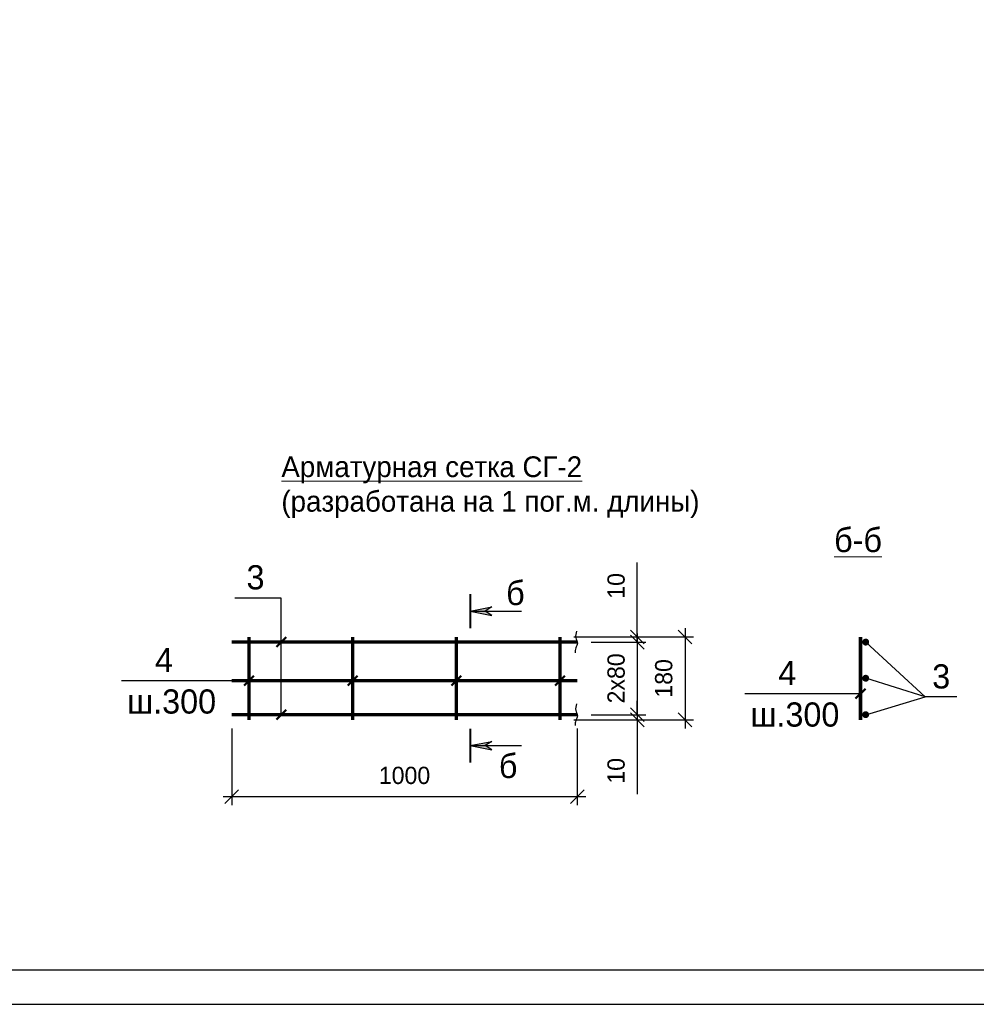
# Model space of a CAD drawing. Header units: millimetres. Extents: x -33345 to 4712671, y -3392 to 121473.
# Tile 689 of 1056: x 3589926 to 3603766, y 44501 to 58745. Entities that reach past the tile are written whole.
import ezdxf
from ezdxf.enums import TextEntityAlignment as Align

# ---------------------------------------------------------------- set-up
doc = ezdxf.new("R2010")
doc.units = ezdxf.units.MM
for name, color, linetype, lineweight in [('.', 7, 'Continuous', 15), ('0.25', 7, 'Continuous', 25), ('ACO-размер', 7, 'Continuous', 13), ('Штриховая-АСО', 8, 'Continuous', 15)]:
    doc.layers.add(name, color=color, linetype=linetype, lineweight=lineweight)
doc.styles.add('RUSS', font='RUSS.shx', dxfattribs={"width": 0.8, "oblique": 15, "height": 250})
doc.styles.add('X-U-RW-01$0$StyleROMANS', font='GOTHIC.TTF')
doc.dimstyles.new('RUSS$0', dxfattribs={"dimscale": 0, "dimtxt": 2.5, "dimasz": 2, "dimexe": 1.25, "dimexo": 2, "dimgap": 1.75, "dimtad": 1, "dimdec": 0, "dimlfac": 100, "dimzin": 0, "dimdsep": 46, "dimtxsty": 'RUSS', "dimblk1": 'OBLIQUE', "dimblk2": 'OBLIQUE', "dimsah": 1, "dimcen": 3, "dimdle": 1.25, "dimclrt": 1, "dimadec": 0, "dimazin": 0, "dimtfac": 0.75, "dimtdec": 0, "dimtmove": 0, "dimatfit": 0, "dimldrblk": 'OBLIQUE', "dimfxl": 1, "dimtvp": 1.5, "dimtolj": 1, "dimtzin": 0, "dimarcsym": 0})

# ---------------------------------------------------------------- blocks, each defined once
blk = doc.blocks.new('*U283')
at = {"layer": '0.25', "color": 5, "linetype": 'Continuous', "lineweight": 25, "ltscale": 100}
blk.add_lwpolyline([(-68938, 0), (0, 0), (0, 42000), (-68938, 42000), (-68938, 0)], dxfattribs=at)
at = {"layer": '0.25', "color": 7, "linetype": 'Continuous', "lineweight": 30, "ltscale": 100}
blk.add_lwpolyline([(-66938, 500), (-500, 500), (-500, 41500), (-66938, 41500), (-66938, 500)], dxfattribs=at)
blk = doc.blocks.new('_Oblique')
at = {"color": 0, "linetype": 'ByBlock', "lineweight": -2}
blk.add_line((-0.5, -0.5), (0.5, 0.5), dxfattribs=at)
blk = doc.blocks.new('*D2388')
at = {"layer": 'ACO-размер', "color": 0, "lineweight": -2, "ltscale": 5, "transparency": 16777216}
for p, q in [((3592994, 48491), (3592994, 47380)), ((3597994, 48491), (3597994, 47380)), ((3598119, 47505), (3592869, 47505))]:
    blk.add_line(p, q, dxfattribs=at)
at = {"layer": 'Defpoints', "color": 0, "ltscale": 5, "transparency": 16777216}
for p in [(3592994, 48691), (3597994, 48691), (3592994, 47505)]:
    blk.add_point(p, dxfattribs=at)
at = {"layer": 'ACO-размер', "color": 0, "lineweight": -2, "ltscale": 5, "transparency": 16777216, "xscale": 200, "yscale": 200, "zscale": 200, "rotation": 180}
blk.add_blockref('_Oblique', (3592994, 47505), dxfattribs=at)
at = {"layer": 'ACO-размер', "color": 0, "lineweight": -2, "ltscale": 5, "transparency": 16777216, "xscale": 200, "yscale": 200, "zscale": 200}
blk.add_blockref('_Oblique', (3597994, 47505), dxfattribs=at)
at = {"layer": 'ACO-размер', "color": 1, "ltscale": 5, "transparency": 16777216, "insert": (3595494, 47811), "char_height": 250, "attachment_point": 5, "style": 'X-U-RW-01$0$StyleROMANS', "bg_fill": 3, "box_fill_scale": 1.1, "bg_fill_color": 256, "bg_fill_true_color": 13158600, "bg_fill_transparency": 0}
blk.add_mtext('\\A1;1000', dxfattribs=at)
blk = doc.blocks.new('*D2389')
at = {"layer": 'ACO-размер', "color": 0, "lineweight": -2, "ltscale": 5, "transparency": 16777216}
for p, q in [((3598862, 49866), (3598862, 48566)), ((3598194, 49741), (3598987, 49741)), ((3598194, 48691), (3598987, 48691))]:
    blk.add_line(p, q, dxfattribs=at)
at = {"layer": 'Defpoints', "color": 0, "ltscale": 5, "transparency": 16777216}
for p in [(3597994, 49741), (3597994, 48691), (3598862, 48691)]:
    blk.add_point(p, dxfattribs=at)
at = {"layer": 'ACO-размер', "color": 0, "lineweight": -2, "ltscale": 5, "transparency": 16777216, "xscale": 200, "yscale": 200, "zscale": 200}
for p, rotation in [((3598862, 49741), 90), ((3598862, 48691), 270)]:
    blk.add_blockref('_Oblique', p, dxfattribs=dict(at, rotation=rotation))
at = {"layer": 'ACO-размер', "color": 1, "ltscale": 5, "transparency": 16777216, "insert": (3598556, 49216), "char_height": 250, "attachment_point": 5, "rotation": 90, "style": 'X-U-RW-01$0$StyleROMANS', "bg_fill": 3, "box_fill_scale": 1.1, "bg_fill_color": 256, "bg_fill_true_color": 13158600, "bg_fill_transparency": 0}
blk.add_mtext('\\A1;2x80', dxfattribs=at)
blk = doc.blocks.new('*D2390')
at = {"layer": 'ACO-размер', "color": 0, "lineweight": -2, "ltscale": 5, "transparency": 16777216}
for p, q in [((3598862, 48691), (3598862, 48891)), ((3597944, 48616), (3598987, 48616)), ((3598194, 48691), (3598987, 48691)), ((3598862, 48691), (3598862, 48616)), ((3598862, 48616), (3598862, 47541))]:
    blk.add_line(p, q, dxfattribs=at)
at = {"layer": 'Defpoints', "color": 0, "ltscale": 5, "transparency": 16777216}
for p in [(3597744, 48616), (3597994, 48691), (3598862, 48616)]:
    blk.add_point(p, dxfattribs=at)
at = {"layer": 'ACO-размер', "color": 0, "lineweight": -2, "ltscale": 5, "transparency": 16777216, "xscale": 200, "yscale": 200, "zscale": 200}
for p, rotation in [((3598862, 48691), 270), ((3598862, 48616), 90)]:
    blk.add_blockref('_Oblique', p, dxfattribs=dict(at, rotation=rotation))
at = {"layer": 'ACO-размер', "color": 1, "ltscale": 5, "transparency": 16777216, "insert": (3598556, 47879), "char_height": 250, "attachment_point": 5, "rotation": 90, "style": 'X-U-RW-01$0$StyleROMANS', "bg_fill": 3, "box_fill_scale": 1.1, "bg_fill_color": 256, "bg_fill_true_color": 13158600, "bg_fill_transparency": 0}
blk.add_mtext('\\A1;10', dxfattribs=at)
blk = doc.blocks.new('*D2391')
at = {"layer": 'ACO-размер', "color": 0, "lineweight": -2, "ltscale": 5, "transparency": 16777216}
for p, q in [((3599552, 49941), (3599552, 48491)), ((3597944, 49816), (3599677, 49816)), ((3597944, 48616), (3599677, 48616))]:
    blk.add_line(p, q, dxfattribs=at)
at = {"layer": 'Defpoints', "color": 0, "ltscale": 5, "transparency": 16777216}
for p in [(3597744, 49816), (3597744, 48616), (3599552, 48616)]:
    blk.add_point(p, dxfattribs=at)
at = {"layer": 'ACO-размер', "color": 0, "lineweight": -2, "ltscale": 5, "transparency": 16777216, "xscale": 200, "yscale": 200, "zscale": 200}
for p, rotation in [((3599552, 49816), 90), ((3599552, 48616), 270)]:
    blk.add_blockref('_Oblique', p, dxfattribs=dict(at, rotation=rotation))
at = {"layer": 'ACO-размер', "color": 1, "ltscale": 5, "transparency": 16777216, "insert": (3599245, 49216), "char_height": 250, "attachment_point": 5, "rotation": 90, "style": 'X-U-RW-01$0$StyleROMANS', "bg_fill": 3, "box_fill_scale": 1.1, "bg_fill_color": 256, "bg_fill_true_color": 13158600, "bg_fill_transparency": 0}
blk.add_mtext('\\A1;180', dxfattribs=at)
blk = doc.blocks.new('*D2392')
at = {"layer": 'ACO-размер', "color": 0, "lineweight": -2, "ltscale": 5, "transparency": 16777216}
for p, q in [((3598862, 49816), (3598862, 50891)), ((3597944, 49816), (3598987, 49816)), ((3598194, 49741), (3598987, 49741)), ((3598862, 49741), (3598862, 49816)), ((3598862, 49741), (3598862, 49541))]:
    blk.add_line(p, q, dxfattribs=at)
at = {"layer": 'Defpoints', "color": 0, "ltscale": 5, "transparency": 16777216}
for p in [(3597744, 49816), (3597994, 49741), (3598862, 49816)]:
    blk.add_point(p, dxfattribs=at)
at = {"layer": 'ACO-размер', "color": 0, "lineweight": -2, "ltscale": 5, "transparency": 16777216, "xscale": 200, "yscale": 200, "zscale": 200}
for p, rotation in [((3598862, 49816), 270), ((3598862, 49741), 90)]:
    blk.add_blockref('_Oblique', p, dxfattribs=dict(at, rotation=rotation))
at = {"layer": 'ACO-размер', "color": 1, "ltscale": 5, "transparency": 16777216, "insert": (3598556, 50554), "char_height": 250, "attachment_point": 5, "rotation": 90, "style": 'X-U-RW-01$0$StyleROMANS', "bg_fill": 3, "box_fill_scale": 1.1, "bg_fill_color": 256, "bg_fill_true_color": 13158600, "bg_fill_transparency": 0}
blk.add_mtext('\\A1;10', dxfattribs=at)

msp = doc.modelspace()

# ---------------------------------------------------------------- hatches: boundary and pattern name
at = {"layer": 'Штриховая-АСО'}
h = msp.add_hatch(color=256, dxfattribs=at)
h.paths.add_polyline_path([(3596755.231, 50250.489), (3596445.856, 50188.614), (3596662.419, 50188.614)])
h.paths.add_polyline_path([(3596662.419, 50188.614), (3596445.856, 50188.614), (3596755.231, 50126.739)])
h = msp.add_hatch(color=256, dxfattribs=at)
h.paths.add_polyline_path([(3596755.231, 48181.739), (3596445.856, 48243.614), (3596662.419, 48243.614)])
h.paths.add_polyline_path([(3596662.419, 48243.614), (3596445.856, 48243.614), (3596755.231, 48305.489)])

# ---------------------------------------------------------------- linework, layer by layer
at = {"ltscale": 0.5}
msp.add_line((3603024.368, 48951.358), (3602166.206, 49218.127), dxfattribs=at)
at = {"const_width": 30.938}
msp.add_lwpolyline([(3596445.856, 50436.114), (3596445.856, 49941.114)], dxfattribs=at)
for points in [[(3596445.856, 50188.614), (3596755.231, 50250.489)], [(3596445.856, 50188.614), (3597188.356, 50188.614)], [(3596445.856, 50188.614), (3596755.231, 50126.739)], [(3596755.231, 50250.489), (3596662.419, 50188.614)], [(3596755.231, 50126.739), (3596662.419, 50188.614)]]:
    msp.add_lwpolyline(points)
at = {"ltscale": 0.5, "const_width": 50}
for points in [[(3592993.58, 49741.114), (3597993.58, 49741.114)], [(3593243.58, 49816.114), (3593243.58, 48616.114)], [(3594743.58, 49816.114), (3594743.58, 48616.114)], [(3597743.58, 49816.114), (3597743.58, 48616.114)], [(3602091.206, 49816.114), (3602091.206, 48616.114)], [(3592993.58, 48691.114), (3597993.58, 48691.114)]]:
    msp.add_lwpolyline(points, dxfattribs=at)
at = {"color": 1, "lineweight": 50}
for points in [[(3593781.43, 49811.825), (3593640.008, 49670.403)], [(3593314.29, 49252.808), (3593172.869, 49111.387)], [(3594814.29, 49252.808), (3594672.869, 49111.387)], [(3596314.29, 49252.808), (3596172.869, 49111.387)], [(3602161.917, 49064.188), (3602020.496, 48922.767)]]:
    msp.add_lwpolyline(points, dxfattribs=at)
at = {"ltscale": 0.5, "const_width": 50}
for points in [[(3602141.206, 49741.114, 1), (3602191.206, 49741.114, 1)], [(3602141.206, 49218.127, 1), (3602191.206, 49218.127, 1)], [(3602141.206, 48691.114, 1), (3602191.206, 48691.114, 1)]]:
    msp.add_lwpolyline(points, format="xyb", close=True, dxfattribs=at)
at = {"ltscale": 0.5}
for points in [[(3602166.206, 49741.114), (3603024.368, 48951.358)], [(3602091.206, 48993.477), (3600416.834, 48993.477)], [(3602166.206, 48691.114), (3603024.368, 48951.358)], [(3603484.269, 48951.358), (3603484.269, 48951.358), (3603024.368, 48951.358)]]:
    msp.add_lwpolyline(points, dxfattribs=at)

# ---------------------------------------------------------------- block references
at = {"layer": '0.25', "ltscale": 100, "transparency": 33554687}
msp.add_blockref('*U283', (3623048.522, 44501.326, 1359241.5), dxfattribs=at)

# ---------------------------------------------------------------- texts
at = {"layer": '.', "style": 'X-U-RW-01$0$StyleROMANS'}
msp.add_text('%%Uб-б', height=350, dxfattribs=at).set_placement((3602055.665, 51043.685), align=Align.CENTER)
for s, p in [('3', (3593338.05, 50678.48)), ('4', (3592014.44, 49482.098)), ('4', (3601031.865, 49293.477)), ('3', (3603258.568, 49244.861)), ('ш.300', (3592124.949, 48882.098)), ('ш.300', (3601142.373, 48693.477))]:
    msp.add_text(s, height=350, dxfattribs=at).set_placement(p, align=Align.MIDDLE)
at = {"layer": '.', "insert": (3596964.274, 50627.114), "char_height": 350, "width": 133.35795, "attachment_point": 1, "style": 'X-U-RW-01$0$StyleROMANS'}
msp.add_mtext('б', dxfattribs=at)

# ---------------------------------------------------------------- next in the draw order: dimensions: what is measured, and where the dimension line sits
at = {"layer": 'ACO-размер', "ltscale": 5}
dim = msp.add_linear_dim(base=(3592993.58, 47504.83), p1=(3597993.58, 48691.114), p2=(3592993.58, 48691.114), dimstyle='RUSS$0', override={"dimscale": 100, "dimlfac": 0.2, "dimtxsty": 'X-U-RW-01$0$StyleROMANS', "dimtfill": 1}, dxfattribs=at)
dim.commit()
dim.dimension.update_dxf_attribs({"geometry": '*D2388', "text_midpoint": (3595493.58, 47811.119)})

# ---------------------------------------------------------------- next in the draw order: linework, layer by layer
at = {"ltscale": 0.5}
msp.add_lwpolyline([(3593710.719, 48691.114), (3593710.719, 50378.48), (3593038.164, 50378.48)], dxfattribs=at)
at = {"ltscale": 0.5, "const_width": 50}
msp.add_lwpolyline([(3596243.58, 49816.114), (3596243.58, 48616.114)], dxfattribs=at)
at = {"color": 1, "lineweight": 50}
msp.add_lwpolyline([(3593781.43, 48761.825), (3593640.008, 48620.403)], dxfattribs=at)
at = {"const_width": 30.938}
msp.add_lwpolyline([(3596445.856, 47996.114), (3596445.856, 48491.114)], dxfattribs=at)
for points in [[(3596445.856, 48243.614), (3596755.231, 48305.489)], [(3596755.231, 48305.489), (3596662.419, 48243.614)], [(3596445.856, 48243.614), (3597188.356, 48243.614)], [(3596445.856, 48243.614), (3596755.231, 48181.739)], [(3596755.231, 48181.739), (3596662.419, 48243.614)]]:
    msp.add_lwpolyline(points)

# ---------------------------------------------------------------- next in the draw order: texts
at = {"layer": '.', "style": 'X-U-RW-01$0$StyleROMANS'}
msp.add_text('б', height=350, dxfattribs=at).set_placement((3596993.563, 47775.076), align=Align.CENTER)

# ---------------------------------------------------------------- next in the draw order: dimensions: what is measured, and where the dimension line sits
at = {"layer": 'ACO-размер', "ltscale": 5}
dim = msp.add_linear_dim(base=(3598862.308, 48691.114), p1=(3597993.58, 49741.114), p2=(3597993.58, 48691.114), angle=90, text='2x80', dimstyle='RUSS$0', override={"dimscale": 100, "dimlfac": 0.2, "dimtxsty": 'X-U-RW-01$0$StyleROMANS', "dimtfill": 1}, dxfattribs=at)
dim.commit()
dim.dimension.update_dxf_attribs({"geometry": '*D2389', "text_midpoint": (3598862.308, 49216.114), "dimtype": 160})

# ---------------------------------------------------------------- next in the draw order: dimensions: what is measured, and where the dimension line sits
dim = msp.add_linear_dim(base=(3598862.308, 48616.114), p1=(3597993.58, 48691.114), p2=(3597743.58, 48616.114), angle=270, text='10', dimstyle='RUSS$0', override={"dimscale": 100, "dimlfac": 0.2, "dimtxsty": 'X-U-RW-01$0$StyleROMANS', "dimtfill": 1}, dxfattribs=at)
dim.commit()
dim.dimension.update_dxf_attribs({"geometry": '*D2390', "text_midpoint": (3598862.308, 47878.555), "dimtype": 160})

# ---------------------------------------------------------------- next in the draw order: dimensions: what is measured, and where the dimension line sits
dim = msp.add_linear_dim(base=(3599551.604, 48616.114), p1=(3597743.58, 49816.114), p2=(3597743.58, 48616.114), angle=90, text='180', dimstyle='RUSS$0', override={"dimscale": 100, "dimlfac": 0.2, "dimtxsty": 'X-U-RW-01$0$StyleROMANS', "dimtfill": 1}, dxfattribs=at)
dim.commit()
dim.dimension.update_dxf_attribs({"geometry": '*D2391', "text_midpoint": (3599245.315, 49216.114)})

# ---------------------------------------------------------------- next in the draw order: linework, layer by layer
at = {"ltscale": 0.5}
msp.add_lwpolyline([(3597743.58, 49182.098), (3591399.409, 49182.098)], dxfattribs=at)
at = {"ltscale": 0.5, "const_width": 50}
msp.add_lwpolyline([(3592993.58, 49182.098), (3597993.58, 49182.098)], dxfattribs=at)
at = {"color": 1, "lineweight": 50}
msp.add_lwpolyline([(3597814.29, 49252.808), (3597672.869, 49111.387)], dxfattribs=at)
at = {"ltscale": 1.5}
for points in [[(3597981.363, 49897.223), (3597972.012, 49803.777), (3597995.235, 49724.149), (3597970.741, 49656.163), (3597962.573, 49585.458)], [(3597981.363, 48847.223), (3597972.012, 48753.777), (3597995.235, 48674.149), (3597970.741, 48606.163), (3597962.573, 48535.458)]]:
    msp.add_spline(points, degree=3, dxfattribs=at)

# ---------------------------------------------------------------- next in the draw order: dimensions: what is measured, and where the dimension line sits
at = {"layer": 'ACO-размер', "ltscale": 5}
dim = msp.add_linear_dim(base=(3598862.308, 49816.114), p1=(3597993.58, 49741.114), p2=(3597743.58, 49816.114), angle=90, text='10', dimstyle='RUSS$0', override={"dimscale": 100, "dimlfac": 0.2, "dimtxsty": 'X-U-RW-01$0$StyleROMANS', "dimtfill": 1}, dxfattribs=at)
dim.commit()
dim.dimension.update_dxf_attribs({"geometry": '*D2392', "text_midpoint": (3598862.308, 50553.673), "dimtype": 160})

# ---------------------------------------------------------------- next in the draw order: texts
at = {"layer": '.', "char_height": 300, "attachment_point": 1, "style": 'X-U-RW-01$0$StyleROMANS'}
for s, insert, width in [('\\pi1269.0585;{\\LАрматурная сетка СГ-1\\P\\pi288.19514;}(разработана на 1 пог.м. длины)', (3578941.241, 52689.006), 7399.29987), ('\\pi1358.97214;{\\LАрматурная сетка СГ-2\\P\\pi418.08158;}(разработана на 1 пог.м. длины)', (3592353.157, 52427.848), 7659.07275)]:
    msp.add_mtext(s, dxfattribs=dict(at, insert=insert, width=width))

doc.saveas('drawing.dxf')
